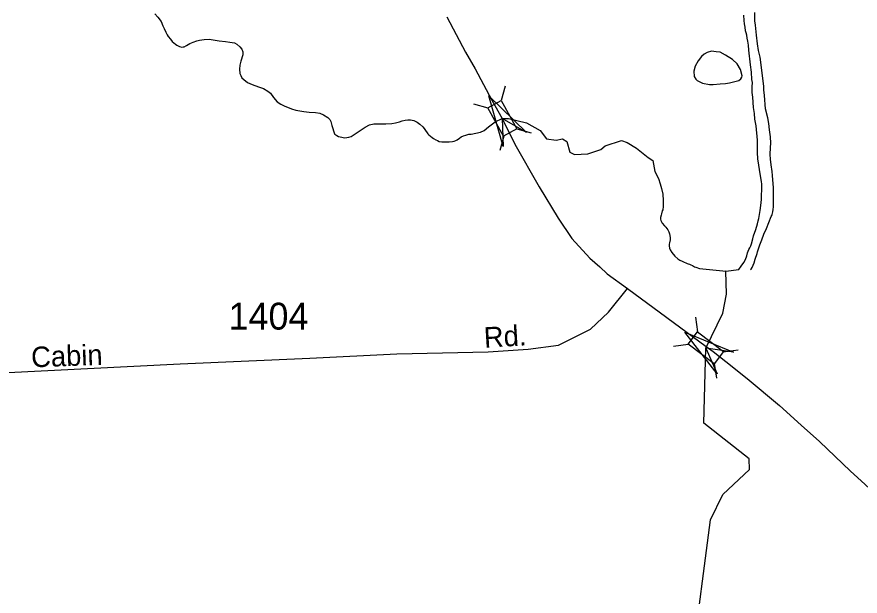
# Model space of a CAD drawing. Extents: x 2220236 to 2384410, y 720751 to 894131.
# Drawn here: x 2306111 to 2310028, y 864584 to 867273 of the extents above; entities that cross this region are included whole.
import ezdxf

# ---------------------------------------------------------------- set-up
doc = ezdxf.new("R2010")
doc.units = 0
for name, color, linetype in [('Exist Hydrographic Creek Single Shore', 7, 'Continuous'), ('Exist Hydrographic Misc Water Feature', 7, 'Continuous'), ('Exist Hydrographic Pond Under 1500 Sq Ft', 7, 'Continuous'), ('Exist Road Secondary Structure Standard Bridge Attributed CELL', 7, 'Continuous'), ('Exist Road Secondary Structure Standard Bridge CELL', 7, 'Continuous'), ('Exist Road Secondary Type 51 Attributed', 7, 'Continuous'), ('Exist Road Secondary Type 51 Label', 7, 'Continuous'), ('Exist Road Secondary Type 51 Number Label', 7, 'Continuous')]:
    doc.layers.add(name, color=color, linetype=linetype)

msp = doc.modelspace()

# ---------------------------------------------------------------- linework, layer by layer
at = {"layer": 'Exist Hydrographic Creek Single Shore'}
for points in [[(2306752.8, 867286.3), (2306766.8, 867272.1)], [(2306766.8, 867272.1), (2306780.8, 867252), (2306788.9, 867231.9), (2306794.8, 867218.2), (2306802.9, 867202.1), (2306809.2, 867190.2), (2306814.1, 867182.2), (2306824.9, 867168.6), (2306833.1, 867158.3), (2306840.8, 867152), (2306847.6, 867146.5), (2306854.8, 867141.8), (2306866.8, 867135.9), (2306876.8, 867132.9), (2306883.6, 867133.2), (2306888.9, 867134.2), (2306898.9, 867140.4), (2306914.7, 867148.5), (2306930.7, 867155.7), (2306946.8, 867162), (2306960.1, 867165.1), (2306980.8, 867168.4), (2307004.8, 867168.6), (2307050.8, 867162.3), (2307080.8, 867158.5), (2307100.9, 867156.1), (2307122.1, 867152.8), (2307132.9, 867146), (2307147, 867134.2), (2307156.9, 867122.4), (2307160.6, 867110.1), (2307161, 867102), (2307161, 867096.2), (2307150.9, 867067.9), (2307147, 867048), (2307145.3, 867029.9), (2307146.9, 867010.3), (2307150.9, 867000.7), (2307156.9, 866990.1), (2307164.9, 866982.3), (2307182.8, 866968.2), (2307204.9, 866958.5), (2307232.9, 866948.2), (2307257, 866940.2), (2307276.9, 866927.8), (2307288.9, 866918.5), (2307303, 866898.5), (2307321, 866878), (2307337, 866867.9), (2307352.9, 866860.3), (2307386.9, 866846.1), (2307407, 866840.5), (2307443.7, 866832.8), (2307469, 866829.9), (2307498.9, 866828.7), (2307519, 866826.1), (2307534.9, 866818.6), (2307555, 866806.4), (2307565.1, 866796), (2307569.1, 866786.4), (2307575, 866768.6), (2307587, 866730.5), (2307588.9, 866728.1), (2307596.9, 866721.9), (2307604.9, 866718), (2307613, 866715.9), (2307634.9, 866712), (2307653, 866714.4), (2307664.3, 866717.2), (2307686.9, 866732.2), (2307714.9, 866752.1), (2307728.6, 866760.9), (2307749.9, 866771.6), (2307768.9, 866776.5), (2307797, 866776.1), (2307825, 866776.4), (2307853.1, 866778.4), (2307869.6, 866781.5), (2307889, 866786.3), (2307901, 866790.2), (2307914.7, 866793.1), (2307927.9, 866794.5), (2307940.1, 866795), (2307947.5, 866793.7), (2307954.8, 866791.6), (2307969.9, 866784), (2307983.7, 866775.5), (2307997, 866762.1), (2308003.2, 866754.1), (2308009.1, 866744.6), (2308017.2, 866734.1), (2308020.8, 866729.5), (2308025, 866724.6), (2308033, 866718.4), (2308041.1, 866712.3), (2308047.1, 866708.3), (2308057.1, 866702.1)], [(2309404.9, 866091.7), (2309465.4, 866100.2), (2309475.3, 866116.2), (2309487.4, 866132.3), (2309495.5, 866146.7), (2309501.3, 866164.1), (2309505.4, 866178.1), (2309511.4, 866192.3), (2309515.5, 866199.9), (2309519.9, 866209.9), (2309523.5, 866219.9), (2309529.4, 866242.3), (2309533.4, 866256.5), (2309543.3, 866286.5), (2309551.5, 866312.2), (2309555.3, 866326.2), (2309557.5, 866336.3), (2309563.4, 866374.2), (2309567.9, 866409.8), (2309569.4, 866426.2), (2309569.5, 866444.2), (2309571.5, 866472.1), (2309571.6, 866495.9), (2309570, 866509.1), (2309563.4, 866544), (2309557.6, 866584), (2309553.5, 866614.2), (2309551.1, 866643.6), (2309551.5, 866668.2), (2309551.9, 866701.2), (2309545.5, 866766.6), (2309539.6, 866798.3), (2309537.5, 866824.5), (2309533.6, 866852.1), (2309529.6, 866900.4), (2309527.5, 866922.5), (2309527.4, 866948.7), (2309527.6, 866968.5), (2309525.4, 866982.2), (2309523.4, 867016.8), (2309519.4, 867050.2), (2309511.4, 867118.7), (2309509.5, 867140.9), (2309505.9, 867160.3), (2309503.5, 867174.2), (2309501.6, 867188.1), (2309498.7, 867198.6), (2309496.4, 867207.5), (2309493.5, 867224.6), (2309491.4, 867240.2), (2309489.6, 867256.5), (2309487.6, 867280.2)], [(2308057.1, 866702.1), (2308065.1, 866698.5), (2308073, 866694.6), (2308085.1, 866692.7), (2308103.1, 866692.6), (2308119.1, 866692.5), (2308135.1, 866693.9), (2308143, 866695.9), (2308150.7, 866698.6), (2308157.1, 866702.2), (2308167, 866710), (2308175.4, 866715.2), (2308185.2, 866720.6), (2308197.1, 866724.3), (2308211.1, 866728.3), (2308221.1, 866728.7), (2308264.1, 866737.3), (2308281.4, 866745.6), (2308301.3, 866762.2), (2308332.8, 866785.7), (2308365.9, 866800.9), (2308394.7, 866800.9), (2308477.9, 866780.8), (2308541.6, 866745.2), (2308571.8, 866706.3), (2308616.9, 866700.3), (2308646.4, 866707.1), (2308665.2, 866693.5), (2308679.3, 866644), (2308701.3, 866634.3), (2308763.5, 866636.6), (2308823.2, 866657.2), (2308844, 866673.7), (2308919.8, 866698.2), (2308945.8, 866690.1), (2308989.4, 866663.2), (2309043.9, 866620.1), (2309065.9, 866606.2), (2309074.1, 866555.2), (2309091.3, 866522.3), (2309099.3, 866498), (2309105.4, 866476), (2309111.3, 866450), (2309113.3, 866420.5), (2309113.2, 866402.5), (2309113.4, 866388.5), (2309112.5, 866381.9), (2309111.3, 866377), (2309109.3, 866371.9), (2309105.2, 866358.8), (2309103.3, 866352.1), (2309101.3, 866342.2), (2309100.6, 866338.8), (2309100.8, 866334), (2309102.1, 866327.4), (2309103.4, 866324.1), (2309109.2, 866314.5), (2309119.3, 866302.7), (2309125.4, 866296.4), (2309135.3, 866284.4), (2309139.8, 866275.6), (2309143.4, 866265.9), (2309145.4, 866248), (2309145.4, 866238.2), (2309142.5, 866224), (2309141.4, 866218.2)], [(2309141.4, 866218.2), (2309141.3, 866210), (2309143.4, 866198.7), (2309146.3, 866190.6), (2309153.4, 866178.5), (2309166.9, 866162.6), (2309181.4, 866150.2), (2309191.4, 866144), (2309201.5, 866138.6), (2309211.3, 866134), (2309219, 866130.3), (2309225.3, 866128.2), (2309229.4, 866126.6), (2309235.3, 866124.4), (2309241.4, 866122.3), (2309250.1, 866119.2), (2309254.4, 866116.2), (2309259, 866112.3), (2309264.9, 866110.2), (2309281.9, 866104.1), (2309405.3, 866091.7)], [(2309248.8, 864284.6), (2309332.9, 864937.9), (2309389.9, 865055.2), (2309514, 865171.8), (2309512.9, 865221), (2309303, 865386.4), (2309311.6, 865735.1), (2309390.7, 865897.5), (2309408.2, 865986.1), (2309404.9, 866091.7)]]:
    msp.add_lwpolyline(points, dxfattribs=at)
at = {"layer": 'Exist Hydrographic Misc Water Feature'}
msp.add_line((2309404.9, 866091.7), (2309405.2, 866095.8), dxfattribs=at)
msp.add_lwpolyline([(2309519.3, 866098.2), (2309522.5, 866101), (2309527.4, 866108.6), (2309536.1, 866130.9), (2309541.4, 866148.6), (2309549.5, 866174.3), (2309551.4, 866182.6), (2309562.7, 866215.1), (2309571.5, 866238.2), (2309581.5, 866264.3), (2309593.4, 866290.2), (2309615.5, 866345.9), (2309617.6, 866350.2), (2309619.5, 866356), (2309623.4, 866368.4), (2309624.6, 866378.3), (2309625.5, 866390.7), (2309625.8, 866413.7), (2309625.4, 866446.5), (2309625.5, 866478.5), (2309621.5, 866536.6), (2309619.6, 866554.5), (2309615.5, 866586.4), (2309611.4, 866612.4), (2309611.1, 866634.6), (2309611.4, 866666.6), (2309613.4, 866686.3), (2309611.9, 866716.7), (2309607.4, 866748.5), (2309603.9, 866777.2), (2309599.5, 866804), (2309589.4, 866846.2), (2309583.5, 866908.4), (2309581.4, 866934.5), (2309581.5, 866950.1), (2309567.5, 867062.8), (2309563.6, 867086.4), (2309555.5, 867116.5), (2309551.4, 867148.4), (2309547.6, 867188.4), (2309541.5, 867234.8), (2309539.5, 867254.5), (2309538.7, 867292.9)], dxfattribs=at)
at = {"layer": 'Exist Hydrographic Pond Under 1500 Sq Ft'}
msp.add_lwpolyline([(2309377.4, 866962.4), (2309403.1, 866964.2), (2309421.2, 866967.4), (2309434.1, 866969.5), (2309452.1, 866973.6), (2309464.2, 866977.3), (2309474.1, 866985.1), (2309479.4, 866992.8), (2309480.1, 866999.4), (2309471.9, 867029.3), (2309457.8, 867055.1), (2309435.8, 867075.4), (2309403.5, 867095.5), (2309377.5, 867109.2), (2309359.5, 867110.9), (2309337.4, 867113.2), (2309317.4, 867106.8), (2309303.7, 867099.6), (2309291.4, 867088.5), (2309275.6, 867068.8), (2309261.6, 867044.5), (2309255.7, 867020.4), (2309257.7, 866996.7), (2309265.1, 866983.2), (2309271.9, 866976.8), (2309296, 866964.6), (2309328.1, 866958.5), (2309346.1, 866958.5), (2309377.4, 866962.4)], dxfattribs=at)
at = {"layer": 'Exist Road Secondary Structure Standard Bridge Attributed CELL'}
for points in [[(2308369.9, 866671), (2308303.4, 866905.6), (2308478.3, 866735.7), (2308365.9, 866800.9)], [(2309363.5, 865616), (2309214.7, 865809.2), (2309440.2, 865716.2), (2309311.6, 865735.1)]]:
    msp.add_lwpolyline(points, close=True, dxfattribs=at)
at = {"layer": 'Exist Road Secondary Structure Standard Bridge CELL'}
for p, q in [((2308379.2, 866951.6), (2308360.3, 866885.2)), ((2308232.2, 866869.8), (2308298.6, 866850.9)), ((2308433.5, 866753), (2308499.8, 866734.1)), ((2308373.2, 866719.5), (2308354.3, 866653.1)), ((2309263.2, 865878.4), (2309272.6, 865810.1)), ((2309161.5, 865744.5), (2309229.9, 865753.8)), ((2309392.7, 865718.4), (2309461.1, 865727.8)), ((2309351, 865663.5), (2309360.4, 865595.1))]:
    msp.add_line(p, q, dxfattribs=at)
for points in [[(2308360.3, 866885.2), (2308433.7, 866753.2), (2308372.1, 866718.8), (2308298.6, 866850.9)], [(2309272.6, 865810.1), (2309392.9, 865718.7), (2309350.2, 865662.5), (2309229.9, 865753.8)]]:
    msp.add_lwpolyline(points, close=True, dxfattribs=at)
at = {"layer": 'Exist Road Secondary Type 51 Attributed'}
for points in [[(2308109, 867273.6), (2308195.4, 867109.3), (2308240.5, 867031), (2308317.3, 866885.6), (2308365.9, 866800.9)], [(2308365.9, 866800.9), (2308424.8, 866682.3), (2308536.6, 866484.1), (2308626.3, 866338.4), (2308688.8, 866244.2), (2308773.4, 866153), (2308818.4, 866112.2), (2308853.7, 866079.2), (2308947.7, 866012)], [(2306039.4, 865620.4), (2306869.2, 865661.9), (2307471.7, 865688.5), (2307876.7, 865708.4), (2308301, 865717.6), (2308486.6, 865730.3), (2308627.2, 865749.3), (2308776.2, 865822.4), (2308859.2, 865902.6), (2308947.7, 866012)], [(2308947.7, 866012), (2309312.6, 865743.3)], [(2309312.6, 865743.3), (2309345, 865719.5), (2309404.7, 865672.9), (2309504.1, 865594.6), (2309653.3, 865468.3), (2309754, 865376.7), (2309839.3, 865301.6), (2309983.2, 865163.1), (2310032.9, 865119.4), (2310168.7, 864993.2), (2310309.6, 864860.4), (2310373.6, 864791.3), (2310430.2, 864717), (2310457, 864682.7), (2310478.7, 864646.8), (2310528.8, 864546.1)]]:
    msp.add_lwpolyline(points, dxfattribs=at)

# ---------------------------------------------------------------- texts
at = {"layer": 'Exist Road Secondary Type 51 Label'}
for s, rotation, p in [('Rd.', 3.4094, (2308283.2, 865736.5)), ('Cabin', 2.0793, (2306179.3, 865645.6))]:
    msp.add_text(s, height=95, rotation=rotation, dxfattribs=at).set_placement(p)
at = {"layer": 'Exist Road Secondary Type 51 Number Label'}
msp.add_text('1404', height=125, dxfattribs=at).set_placement((2307094.1, 865820.9))

doc.saveas('drawing.dxf')
